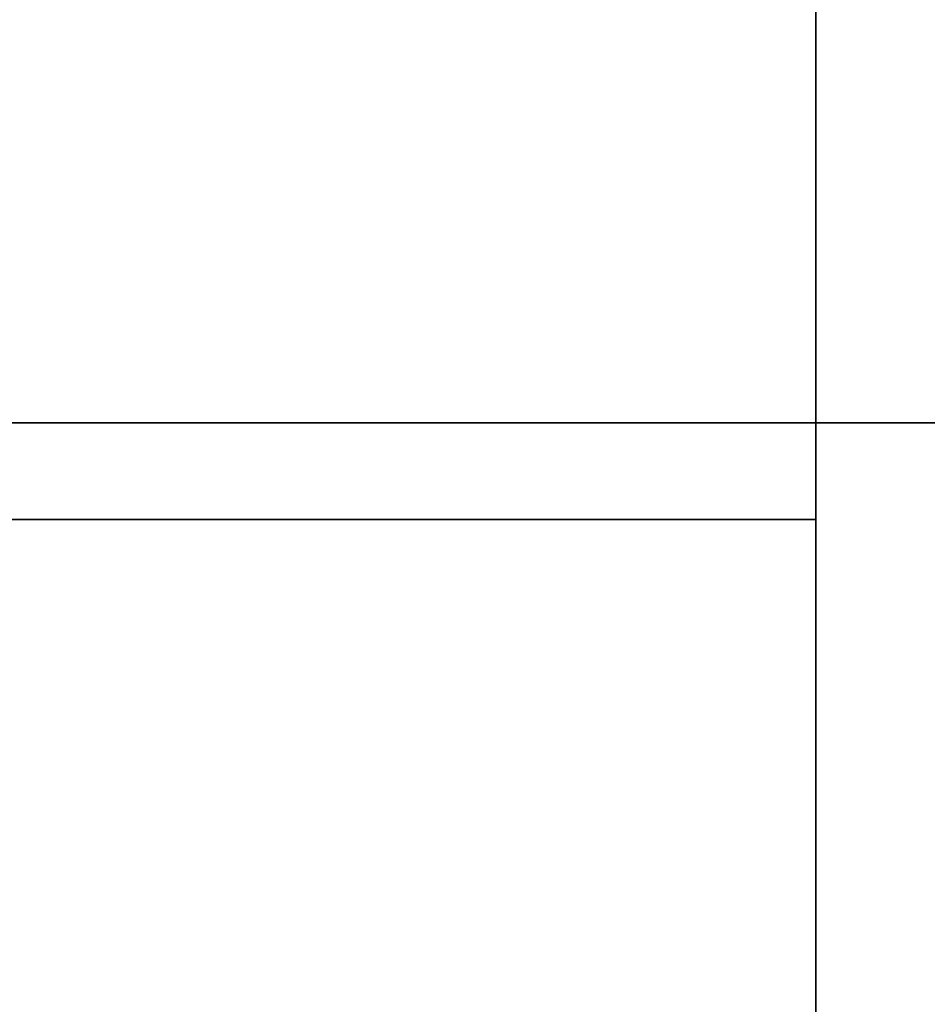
# Model space of a CAD drawing. Extents: x 248.8 to 273, y 2872.5 to 2876.7.
# Tile 391 of 656: x 262.8811 to 262.9703, y 2872.6644 to 2872.7611. Entities that reach past the tile are written whole.
import ezdxf

# ---------------------------------------------------------------- set-up
doc = ezdxf.new("R2010")
doc.units = 0
doc.header["$LTSCALE"] = 150
doc.header["$MEASUREMENT"] = 0
doc.layers.add('3DFACE_SHAPE', color=7, linetype='CONTINUOUS')

msp = doc.modelspace()

# ---------------------------------------------------------------- linework, layer by layer
at = {"layer": '3DFACE_SHAPE', "color": 13}
for points, invisible_edges in [([(262.959337, 2872.521516), (262.959337, 2876.721516), (262.759337, 2872.521516)], 2), ([(262.959337, 2876.721516), (262.759337, 2876.721516), (262.759337, 2872.521516)], 12), ([(262.759337, 2872.521516, -0.2), (262.759337, 2876.721516, -0.2), (262.959337, 2872.521516, -0.2)], 2), ([(262.759337, 2876.721516, -0.2), (262.959337, 2876.721516, -0.2), (262.959337, 2872.521516, -0.2)], 12), ([(262.862487, 2872.521516, -0.0095), (262.862487, 2876.721516, -0.0095), (262.959337, 2872.521516, -0.0095)], 2), ([(262.862487, 2876.721516, -0.0095), (262.959337, 2876.721516, -0.0095), (262.959337, 2872.521516, -0.0095)], 12), ([(262.959337, 2872.521516, -0.1905), (262.959337, 2876.721516, -0.1905), (262.862487, 2872.521516, -0.1905)], 2), ([(262.959337, 2876.721516, -0.1905), (262.862487, 2876.721516, -0.1905), (262.862487, 2872.521516, -0.1905)], 12), ([(262.959337, 2872.521516, -0.0095), (262.959337, 2876.721516, -0.0095), (262.959337, 2872.521516)], 2), ([(262.959337, 2876.721516, -0.0095), (262.959337, 2876.721516), (262.959337, 2872.521516)], 12), ([(262.959337, 2872.521516, -0.2), (262.959337, 2876.721516, -0.2), (262.959337, 2872.521516, -0.1905)], 2), ([(262.959337, 2876.721516, -0.2), (262.959337, 2876.721516, -0.1905), (262.959337, 2872.521516, -0.1905)], 12), ([(262.759337, 2872.721516, -1), (262.959337, 2872.721516, -1), (262.856187, 2872.712016, -1)], 14), ([(262.759337, 2872.721516, -0.2), (262.862487, 2872.712016, -0.2), (262.959337, 2872.721516, -0.2)], 3), ([(262.759337, 2872.721516, -1), (262.759337, 2872.721516, -0.2), (262.959337, 2872.721516, -1)], 2), ([(262.759337, 2872.721516, -0.2), (262.959337, 2872.721516, -0.2), (262.959337, 2872.721516, -1)], 12), ([(262.856187, 2872.712016, -1), (262.959337, 2872.721516, -1), (262.862487, 2872.712016, -1)], 15), ([(262.959337, 2872.721516, -1), (262.959337, 2872.712016, -1), (262.862487, 2872.712016, -1)], 12), ([(262.862487, 2872.712016, -0.2), (262.959337, 2872.712016, -0.2), (262.959337, 2872.721516, -0.2)], 12), ([(266.759337, 2872.624666, -0.0095), (262.959337, 2872.624666, -0.0095), (266.759337, 2872.721516, -0.0095)], 2), ([(262.959337, 2872.624666, -0.0095), (262.959337, 2872.721516, -0.0095), (266.759337, 2872.721516, -0.0095)], 12), ([(266.759337, 2872.721516), (262.959337, 2872.721516), (266.759337, 2872.521516)], 2), ([(262.959337, 2872.721516), (262.959337, 2872.521516), (266.759337, 2872.521516)], 12), ([(266.759337, 2872.721516, -0.0095), (262.959337, 2872.721516, -0.0095), (266.759337, 2872.721516)], 2), ([(262.959337, 2872.721516, -0.0095), (262.959337, 2872.721516), (266.759337, 2872.721516)], 12), ([(266.759337, 2872.521516, -0.2), (262.959337, 2872.521516, -0.2), (266.759337, 2872.721516, -0.2)], 2), ([(262.959337, 2872.521516, -0.2), (262.959337, 2872.721516, -0.2), (266.759337, 2872.721516, -0.2)], 12), ([(266.759337, 2872.721516, -0.1905), (262.959337, 2872.721516, -0.1905), (266.759337, 2872.624666, -0.1905)], 2), ([(262.959337, 2872.721516, -0.1905), (262.959337, 2872.624666, -0.1905), (266.759337, 2872.624666, -0.1905)], 12), ([(266.759337, 2872.721516, -0.2), (262.959337, 2872.721516, -0.2), (266.759337, 2872.721516, -0.1905)], 2), ([(262.959337, 2872.721516, -0.2), (262.959337, 2872.721516, -0.1905), (266.759337, 2872.721516, -0.1905)], 12), ([(262.959337, 2872.721516, -0.0095), (262.959337, 2872.624666, -0.0095), (262.959337, 2872.721516)], 2), ([(262.959337, 2872.624666, -0.0095), (262.959337, 2872.618366, -0.0095), (262.959337, 2872.721516)], 14), ([(262.959337, 2872.721516), (262.959337, 2872.618366, -0.0095), (262.959337, 2872.521516)], 3), ([(262.959337, 2872.521516, -0.2), (262.959337, 2872.624666, -0.1905), (262.959337, 2872.721516, -0.2)], 3), ([(262.959337, 2872.624666, -0.1905), (262.959337, 2872.721516, -0.1905), (262.959337, 2872.721516, -0.2)], 12), ([(262.959337, 2872.721516, -1), (262.959337, 2872.721516, -0.2), (262.959337, 2872.712016, -1)], 2), ([(262.959337, 2872.721516, -0.2), (262.959337, 2872.712016, -0.2), (262.959337, 2872.712016, -1)], 12), ([(262.959337, 2872.712016, -1), (262.959337, 2872.712016, -0.2), (262.862487, 2872.712016, -1)], 2), ([(262.959337, 2872.712016, -0.2), (262.862487, 2872.712016, -0.2), (262.862487, 2872.712016, -1)], 12)]:
    msp.add_3dface(points, dxfattribs=dict(at, invisible_edges=invisible_edges))

doc.saveas('drawing.dxf')
